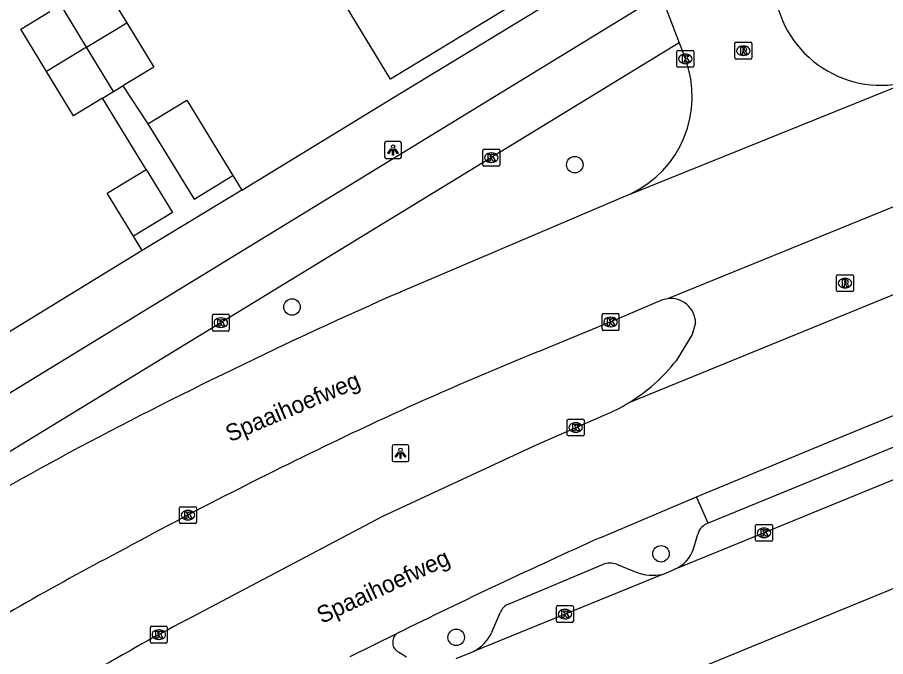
# Model space of a CAD drawing. Extents: x 157767 to 159171, y 387842 to 389425.
# Drawn here: x 158354.9 to 158406.4, y 388307.1 to 388345 of the extents above; entities that cross this region are included whole.
import ezdxf

# ---------------------------------------------------------------- set-up
doc = ezdxf.new("R2010")
doc.units = 0
for name, color, linetype in [('IMGEO_Boom', 7, 'Continuous'), ('IMGEO_Fietspad_open', 7, 'Continuous'), ('IMGEO_Kolk', 7, 'Continuous'), ('IMGEO_Lichtpunt', 7, 'Continuous'), ('IMGEO_Openbare_ruimte_label', 7, 'Continuous'), ('IMGEO_Pand', 7, 'Continuous'), ('IMGEO_Parkeervlak_open', 7, 'Continuous'), ('IMGEO_Rijbaan_lokaal_gesloten', 7, 'Continuous'), ('IMGEO_Rijbaan_lokaal_open', 7, 'Continuous'), ('IMGEO_Rioolput', 7, 'Continuous'), ('IMGEO_Voetpad_open', 7, 'Continuous')]:
    doc.layers.add(name, color=color, linetype=linetype)

msp = doc.modelspace()

# ---------------------------------------------------------------- linework, layer by layer
at = {"layer": 'IMGEO_Boom'}
for centre in [(158387.948, 388336.226), (158371.203, 388327.797), (158393.054, 388313.175), (158380.925, 388308.226)]:
    msp.add_circle(centre, 0.489, dxfattribs=at)
at = {"layer": 'IMGEO_Fietspad_open'}
for points in [[(158339.745, 388313.717), (158393.034, 388346.31)], [(158394.137, 388343.439), (158339.785, 388310.258), (158340.574, 388308.966)]]:
    msp.add_lwpolyline(points, dxfattribs=at)
at = {"layer": 'IMGEO_Kolk'}
for p, q in [((158394.071, 388342.997), (158394.923, 388342.997)), ((158393.996, 388342.071), (158393.996, 388342.923)), ((158394.484, 388342.777), (158394.509, 388342.777)), ((158394.997, 388342.923), (158394.997, 388342.071)), ((158394.923, 388341.997), (158394.071, 388341.997)), ((158394.507, 388342.217), (158394.482, 388342.217)), ((158382.502, 388336.215), (158382.502, 388337.067)), ((158382.577, 388337.141), (158383.429, 388337.141)), ((158382.99, 388336.921), (158383.015, 388336.921)), ((158383.503, 388337.067), (158383.503, 388336.215)), ((158383.013, 388336.361), (158382.988, 388336.361)), ((158383.429, 388336.141), (158382.577, 388336.141)), ((158366.487, 388326.439), (158366.487, 388327.291)), ((158366.562, 388327.365), (158367.414, 388327.365)), ((158366.975, 388327.145), (158367, 388327.145)), ((158367.488, 388327.291), (158367.488, 388326.439)), ((158389.564, 388326.48), (158389.564, 388327.332)), ((158389.639, 388327.406), (158390.491, 388327.406)), ((158390.052, 388327.186), (158390.077, 388327.186)), ((158390.565, 388327.332), (158390.565, 388326.48)), ((158366.998, 388326.585), (158366.973, 388326.585)), ((158390.075, 388326.626), (158390.05, 388326.626)), ((158367.414, 388326.365), (158366.562, 388326.365)), ((158390.491, 388326.406), (158389.639, 388326.406)), ((158387.503, 388320.233), (158387.503, 388321.085)), ((158387.578, 388321.159), (158388.43, 388321.159)), ((158387.991, 388320.939), (158388.016, 388320.939)), ((158388.504, 388321.085), (158388.504, 388320.233)), ((158388.014, 388320.379), (158387.989, 388320.379)), ((158388.43, 388320.159), (158387.578, 388320.159)), ((158364.539, 388315.041), (158364.539, 388315.893)), ((158364.614, 388315.967), (158365.466, 388315.967)), ((158365.027, 388315.747), (158365.052, 388315.747)), ((158365.54, 388315.893), (158365.54, 388315.041)), ((158365.05, 388315.187), (158365.025, 388315.187)), ((158365.466, 388314.967), (158364.614, 388314.967)), ((158398.654, 388313.993), (158398.654, 388314.845)), ((158398.729, 388314.919), (158399.581, 388314.919)), ((158399.142, 388314.699), (158399.167, 388314.699)), ((158399.655, 388314.845), (158399.655, 388313.993)), ((158399.165, 388314.139), (158399.14, 388314.139)), ((158399.581, 388313.919), (158398.729, 388313.919)), ((158386.862, 388309.178), (158386.862, 388310.03)), ((158386.937, 388310.104), (158387.789, 388310.104)), ((158387.863, 388310.03), (158387.863, 388309.178)), ((158387.35, 388309.884), (158387.375, 388309.884)), ((158387.789, 388309.104), (158386.937, 388309.104)), ((158387.373, 388309.324), (158387.348, 388309.324)), ((158362.818, 388307.961), (158362.818, 388308.813)), ((158362.893, 388308.887), (158363.745, 388308.887)), ((158363.306, 388308.667), (158363.331, 388308.667)), ((158363.819, 388308.813), (158363.819, 388307.961)), ((158363.329, 388308.107), (158363.304, 388308.107)), ((158363.745, 388307.887), (158362.893, 388307.887))]:
    msp.add_line(p, q, dxfattribs=at)
for points in [[(158394.071, 388342.997), (158394.923, 388342.997)], [(158393.996, 388342.071), (158393.996, 388342.923)], [(158394.317, 388342.697), (158394.44, 388342.697), (158394.44, 388342.546), (158394.57, 388342.697), (158394.734, 388342.697), (158394.588, 388342.546), (158394.741, 388342.297), (158394.589, 388342.297), (158394.504, 388342.461), (158394.44, 388342.394), (158394.44, 388342.297), (158394.317, 388342.297), (158394.317, 388342.697)], [(158394.997, 388342.923), (158394.997, 388342.071)], [(158394.923, 388341.997), (158394.071, 388341.997)], [(158382.502, 388336.215), (158382.502, 388337.067)], [(158382.577, 388337.141), (158383.429, 388337.141)], [(158382.823, 388336.841), (158382.946, 388336.841), (158382.946, 388336.69), (158383.076, 388336.841), (158383.24, 388336.841), (158383.094, 388336.69), (158383.247, 388336.441), (158383.095, 388336.441), (158383.01, 388336.605), (158382.946, 388336.538), (158382.946, 388336.441), (158382.823, 388336.441), (158382.823, 388336.841)], [(158383.503, 388337.067), (158383.503, 388336.215)], [(158383.429, 388336.141), (158382.577, 388336.141)], [(158366.487, 388326.439), (158366.487, 388327.291)], [(158366.562, 388327.365), (158367.414, 388327.365)], [(158366.808, 388327.065), (158366.931, 388327.065), (158366.931, 388326.914), (158367.061, 388327.065), (158367.225, 388327.065), (158367.079, 388326.914), (158367.232, 388326.665), (158367.08, 388326.665), (158366.995, 388326.829), (158366.931, 388326.762), (158366.931, 388326.665), (158366.808, 388326.665), (158366.808, 388327.065)], [(158367.488, 388327.291), (158367.488, 388326.439)], [(158389.564, 388326.48), (158389.564, 388327.332)], [(158389.639, 388327.406), (158390.491, 388327.406)], [(158389.885, 388327.106), (158390.008, 388327.106), (158390.008, 388326.955), (158390.138, 388327.106), (158390.302, 388327.106), (158390.156, 388326.955), (158390.309, 388326.706), (158390.157, 388326.706), (158390.072, 388326.87), (158390.008, 388326.803), (158390.008, 388326.706), (158389.885, 388326.706), (158389.885, 388327.106)], [(158390.565, 388327.332), (158390.565, 388326.48)], [(158367.414, 388326.365), (158366.562, 388326.365)], [(158390.491, 388326.406), (158389.639, 388326.406)], [(158387.503, 388320.233), (158387.503, 388321.085)], [(158387.578, 388321.159), (158388.43, 388321.159)], [(158387.824, 388320.859), (158387.947, 388320.859), (158387.947, 388320.708), (158388.077, 388320.859), (158388.241, 388320.859), (158388.095, 388320.708), (158388.248, 388320.459), (158388.096, 388320.459), (158388.011, 388320.623), (158387.947, 388320.556), (158387.947, 388320.459), (158387.824, 388320.459), (158387.824, 388320.859)], [(158388.504, 388321.085), (158388.504, 388320.233)], [(158388.43, 388320.159), (158387.578, 388320.159)], [(158364.539, 388315.041), (158364.539, 388315.893)], [(158364.614, 388315.967), (158365.466, 388315.967)], [(158365.54, 388315.893), (158365.54, 388315.041)], [(158364.86, 388315.667), (158364.983, 388315.667), (158364.983, 388315.516), (158365.113, 388315.667), (158365.277, 388315.667), (158365.131, 388315.516), (158365.284, 388315.267), (158365.132, 388315.267), (158365.047, 388315.431), (158364.983, 388315.364), (158364.983, 388315.267), (158364.86, 388315.267), (158364.86, 388315.667)], [(158365.466, 388314.967), (158364.614, 388314.967)], [(158398.654, 388313.993), (158398.654, 388314.845)], [(158398.729, 388314.919), (158399.581, 388314.919)], [(158399.655, 388314.845), (158399.655, 388313.993)], [(158398.975, 388314.619), (158399.098, 388314.619), (158399.098, 388314.468), (158399.228, 388314.619), (158399.392, 388314.619), (158399.246, 388314.468), (158399.399, 388314.219), (158399.247, 388314.219), (158399.162, 388314.383), (158399.098, 388314.316), (158399.098, 388314.219), (158398.975, 388314.219), (158398.975, 388314.619)], [(158399.581, 388313.919), (158398.729, 388313.919)], [(158386.862, 388309.178), (158386.862, 388310.03)], [(158386.937, 388310.104), (158387.789, 388310.104)], [(158387.863, 388310.03), (158387.863, 388309.178)], [(158387.183, 388309.804), (158387.306, 388309.804), (158387.306, 388309.653), (158387.436, 388309.804), (158387.6, 388309.804), (158387.454, 388309.653), (158387.607, 388309.404), (158387.455, 388309.404), (158387.37, 388309.568), (158387.306, 388309.501), (158387.306, 388309.404), (158387.183, 388309.404), (158387.183, 388309.804)], [(158387.789, 388309.104), (158386.937, 388309.104)], [(158362.818, 388307.961), (158362.818, 388308.813)], [(158362.893, 388308.887), (158363.745, 388308.887)], [(158363.139, 388308.587), (158363.262, 388308.587), (158363.262, 388308.436), (158363.392, 388308.587), (158363.556, 388308.587), (158363.41, 388308.436), (158363.563, 388308.187), (158363.411, 388308.187), (158363.326, 388308.351), (158363.262, 388308.284), (158363.262, 388308.187), (158363.139, 388308.187), (158363.139, 388308.587)], [(158363.819, 388308.813), (158363.819, 388307.961)], [(158363.745, 388307.887), (158362.893, 388307.887)]]:
    msp.add_lwpolyline(points, dxfattribs=at)
for centre, start, end in [((158394.073, 388342.921), 91.552, 178.448), ((158394.073, 388342.921), 91.552, 178.448), ((158394.921, 388342.921), 1.552, 88.448), ((158394.921, 388342.921), 1.552, 88.448), ((158394.073, 388342.073), 181.552, 268.448), ((158394.073, 388342.073), 181.552, 268.448), ((158394.921, 388342.073), 271.552, 358.448), ((158394.921, 388342.073), 271.552, 358.448), ((158382.579, 388337.065), 91.552, 178.448), ((158382.579, 388337.065), 91.552, 178.448), ((158383.427, 388337.065), 1.552, 88.448), ((158383.427, 388337.065), 1.552, 88.448), ((158382.579, 388336.217), 181.552, 268.448), ((158382.579, 388336.217), 181.552, 268.448), ((158383.427, 388336.217), 271.552, 358.448), ((158383.427, 388336.217), 271.552, 358.448), ((158366.564, 388327.289), 91.552, 178.448), ((158366.564, 388327.289), 91.552, 178.448), ((158367.412, 388327.289), 1.552, 88.448), ((158367.412, 388327.289), 1.552, 88.448), ((158389.641, 388327.33), 91.552, 178.448), ((158389.641, 388327.33), 91.552, 178.448), ((158390.489, 388327.33), 1.552, 88.448), ((158390.489, 388327.33), 1.552, 88.448), ((158389.641, 388326.482), 181.552, 268.448), ((158389.641, 388326.482), 181.552, 268.448), ((158390.489, 388326.482), 271.552, 358.448), ((158390.489, 388326.482), 271.552, 358.448), ((158366.564, 388326.441), 181.552, 268.448), ((158366.564, 388326.441), 181.552, 268.448), ((158367.412, 388326.441), 271.552, 358.448), ((158367.412, 388326.441), 271.552, 358.448), ((158387.58, 388321.083), 91.552, 178.448), ((158387.58, 388321.083), 91.552, 178.448), ((158388.428, 388321.083), 1.552, 88.448), ((158388.428, 388321.083), 1.552, 88.448), ((158387.58, 388320.235), 181.552, 268.448), ((158387.58, 388320.235), 181.552, 268.448), ((158388.428, 388320.235), 271.552, 358.448), ((158388.428, 388320.235), 271.552, 358.448), ((158364.616, 388315.891), 91.552, 178.448), ((158364.616, 388315.891), 91.552, 178.448), ((158365.464, 388315.891), 1.552, 88.448), ((158365.464, 388315.891), 1.552, 88.448), ((158364.616, 388315.043), 181.552, 268.448), ((158364.616, 388315.043), 181.552, 268.448), ((158365.464, 388315.043), 271.552, 358.448), ((158365.464, 388315.043), 271.552, 358.448), ((158398.731, 388314.843), 91.552, 178.448), ((158398.731, 388314.843), 91.552, 178.448), ((158399.579, 388314.843), 1.552, 88.448), ((158399.579, 388314.843), 1.552, 88.448), ((158398.731, 388313.995), 181.552, 268.448), ((158398.731, 388313.995), 181.552, 268.448), ((158399.579, 388313.995), 271.552, 358.448), ((158399.579, 388313.995), 271.552, 358.448), ((158386.939, 388310.028), 91.552, 178.448), ((158386.939, 388310.028), 91.552, 178.448), ((158387.787, 388310.028), 1.552, 88.448), ((158387.787, 388310.028), 1.552, 88.448), ((158386.939, 388309.18), 181.552, 268.448), ((158386.939, 388309.18), 181.552, 268.448), ((158387.787, 388309.18), 271.552, 358.448), ((158387.787, 388309.18), 271.552, 358.448), ((158362.895, 388308.811), 91.552, 178.448), ((158362.895, 388308.811), 91.552, 178.448), ((158363.743, 388308.811), 1.552, 88.448), ((158363.743, 388308.811), 1.552, 88.448), ((158362.895, 388307.963), 181.552, 268.448), ((158362.895, 388307.963), 181.552, 268.448), ((158363.743, 388307.963), 271.552, 358.448), ((158363.743, 388307.963), 271.552, 358.448)]:
    msp.add_arc(centre, 0.0765, start, end, dxfattribs=at)
for centre, major_axis, ratio, start_param, end_param in [((158394.483, 388342.497), (-0.387, 0.002), 0.722429, 4.712389, 7.853982), ((158394.508, 388342.497), (-0.39, 0.002), 0.717154, 1.570796, 4.712389), ((158382.989, 388336.641), (-0.387, 0.002), 0.722429, 4.712389, 7.853982), ((158383.014, 388336.641), (-0.39, 0.002), 0.717154, 1.570796, 4.712389), ((158366.974, 388326.865), (-0.387, 0.002), 0.722429, 4.712389, 7.853982), ((158366.999, 388326.865), (-0.39, 0.002), 0.717154, 1.570796, 4.712389), ((158390.051, 388326.906), (-0.387, 0.002), 0.722429, 4.712389, 7.853982), ((158390.076, 388326.906), (-0.39, 0.002), 0.717154, 1.570796, 4.712389), ((158387.99, 388320.659), (-0.387, 0.002), 0.722429, 4.712389, 7.853982), ((158388.015, 388320.659), (-0.39, 0.002), 0.717154, 1.570796, 4.712389), ((158365.026, 388315.467), (-0.387, 0.002), 0.722429, 4.712389, 7.853982), ((158365.051, 388315.467), (-0.39, 0.002), 0.717154, 1.570796, 4.712389), ((158399.141, 388314.419), (-0.387, 0.002), 0.722429, 4.712389, 7.853982), ((158399.166, 388314.419), (-0.39, 0.002), 0.717154, 1.570796, 4.712389), ((158387.349, 388309.604), (-0.387, 0.002), 0.722429, 4.712389, 7.853982), ((158387.374, 388309.604), (-0.39, 0.002), 0.717154, 1.570796, 4.712389), ((158363.305, 388308.387), (-0.387, 0.002), 0.722429, 4.712389, 7.853982), ((158363.33, 388308.387), (-0.39, 0.002), 0.717154, 1.570796, 4.712389)]:
    msp.add_ellipse(centre, major_axis=major_axis, ratio=ratio, start_param=start_param, end_param=end_param, dxfattribs=at)
at = {"layer": 'IMGEO_Lichtpunt'}
for p, q in [((158376.687, 388337.501), (158376.687, 388336.694)), ((158376.687, 388337.501), (158376.687, 388336.694)), ((158377.589, 388337.596), (158376.781, 388337.596)), ((158377.589, 388337.596), (158376.781, 388337.596)), ((158377.683, 388336.694), (158377.683, 388337.501)), ((158377.683, 388336.694), (158377.683, 388337.501)), ((158376.781, 388336.6), (158377.589, 388336.6)), ((158376.781, 388336.6), (158377.589, 388336.6)), ((158377.129, 388319.536), (158377.129, 388318.729)), ((158377.129, 388319.536), (158377.129, 388318.729)), ((158378.031, 388319.631), (158377.223, 388319.631)), ((158378.031, 388319.631), (158377.223, 388319.631)), ((158378.125, 388318.729), (158378.125, 388319.536)), ((158378.125, 388318.729), (158378.125, 388319.536)), ((158377.223, 388318.635), (158378.031, 388318.635)), ((158377.223, 388318.635), (158378.031, 388318.635))]:
    msp.add_line(p, q, dxfattribs=at)
for points in [[(158377.061, 388337.165), (158377.1, 388337.137), (158376.912, 388336.875), (158376.874, 388336.902), (158377.061, 388337.165)], [(158377.163, 388337.117), (158377.21, 388337.117), (158377.21, 388336.795), (158377.163, 388336.795), (158377.163, 388337.117)], [(158377.273, 388337.137), (158377.311, 388337.164), (158377.498, 388336.902), (158377.459, 388336.874), (158377.273, 388337.137)], [(158377.503, 388319.2), (158377.542, 388319.172), (158377.354, 388318.91), (158377.316, 388318.937), (158377.503, 388319.2)], [(158377.605, 388319.152), (158377.652, 388319.152), (158377.652, 388318.83), (158377.605, 388318.83), (158377.605, 388319.152)], [(158377.715, 388319.172), (158377.753, 388319.199), (158377.94, 388318.937), (158377.901, 388318.909), (158377.715, 388319.172)]]:
    msp.add_lwpolyline(points, dxfattribs=at)
for centre in [(158377.186, 388337.299), (158377.628, 388319.334)]:
    msp.add_circle(centre, 0.0994, dxfattribs=at)
for centre, start, end in [((158376.781, 388337.501), 90, 180), ((158376.781, 388337.501), 90, 180), ((158377.589, 388337.501), 0, 90), ((158377.589, 388337.501), 0, 90), ((158376.781, 388336.694), 180, 270), ((158376.781, 388336.694), 180, 270), ((158377.589, 388336.694), 270, 0), ((158377.589, 388336.694), 270, 360), ((158377.223, 388319.536), 90, 180), ((158377.223, 388319.536), 90, 180), ((158378.031, 388319.536), 0, 90), ((158378.031, 388319.536), 0, 90), ((158377.223, 388318.729), 180, 270), ((158377.223, 388318.729), 180, 270), ((158378.031, 388318.729), 270, 0), ((158378.031, 388318.729), 270, 360)]:
    msp.add_arc(centre, 0.0946, start, end, dxfattribs=at)
at = {"layer": 'IMGEO_Pand'}
for points in [[(158381.722, 388350.693), (158384.627, 388345.905), (158377.027, 388341.294), (158374.433, 388345.569), (158374.134, 388346.062)], [(158358.01, 388345.997), (158359.886, 388347.141), (158361.415, 388344.632)], [(158359.036, 388343.181), (158357.508, 388345.691)], [(158356.67, 388341.738), (158355.14, 388344.248), (158356.871, 388345.303)], [(158359.036, 388343.181), (158361.415, 388344.632)], [(158361.415, 388344.632), (158363.013, 388342.011), (158361.18, 388340.894)], [(158359.036, 388343.181), (158356.67, 388341.738)], [(158360.632, 388340.56), (158359.036, 388343.181)], [(158359.977, 388340.161), (158358.267, 388339.118), (158356.67, 388341.738)], [(158360.632, 388340.56), (158361.18, 388340.894)], [(158359.977, 388340.161), (158360.632, 388340.56)], [(158362.666, 388338.646), (158364.966, 388340.054), (158367.701, 388335.584)], [(158362.666, 388338.646), (158365.401, 388334.176), (158367.701, 388335.584)], [(158361.819, 388331.983), (158360.26, 388334.531), (158362.56, 388335.939)], [(158362.56, 388335.939), (158364.119, 388333.391), (158361.819, 388331.983)]]:
    msp.add_lwpolyline(points, dxfattribs=at)
at = {"layer": 'IMGEO_Parkeervlak_open'}
for points in [[(158394.991, 388313.531), (158395.224, 388314.334)], [(158384.071, 388310.216), (158389.642, 388312.557)], [(158390.411, 388312.558), (158391.575, 388312.087)], [(158383.029, 388308.524), (158383.536, 388309.683)]]:
    msp.add_lwpolyline(points, dxfattribs=at)
for centre, radius, start, end in [((158396.184, 388314.058), 0.998, 109.7649, 163.9763), ((158393.075, 388314.084), 1.994, 292.3644, 343.9019), ((158390.028, 388311.496), 1.129, 70.1604, 109.9886), ((158392.579, 388314.71), 2.809, 249.0481, 281.4307), ((158384.31, 388309.441), 0.81, 107.123, 162.6624), ((158380.792, 388309.584), 2.476, 297.736, 334.6424)]:
    msp.add_arc(centre, radius, start, end, dxfattribs=at)
at = {"layer": 'IMGEO_Rijbaan_lokaal_gesloten'}
for points in [[(158391.224, 388334.48), (158407.802, 388341.167)], [(158410.412, 388335.192), (158393.433, 388328.286)], [(158391.224, 388334.48), (158377.617, 388328.684)], [(158391.172, 388322.139), (158416.059, 388332.309)], [(158393.046, 388328.178), (158390.695, 388327.166), (158386.352, 388325.38)], [(158395.146, 388316.552), (158403.778, 388320.12), (158415.622, 388324.981)], [(158364.953, 388309.272), (158376.572, 388315.404), (158385.718, 388319.655), (158389.68, 388321.382)], [(158389.48, 388314.146), (158395.146, 388316.552)], [(158374.642, 388307.084), (158377.408, 388308.456)]]:
    msp.add_lwpolyline(points, dxfattribs=at)
for centre, radius, start, end in [((158493.534, 388065.053), 287.989, 113.73473, 118.07815), ((158393.641, 388326.795), 1.506, 97.9252, 113.2604), ((158465.677, 388128.024), 212.701, 111.89721, 115.4168), ((158385.65, 388331.174), 10.589, 292.3709, 301.4331), ((158493.159, 388070.67), 276.299, 115.45944, 118.59318), ((158499.201, 388057.708), 297.142, 118.37577, 122.26552), ((158555.911, 387945.393), 404.572, 114.29125, 116.18138), ((158445.272, 388152.814), 181.277, 117.72911, 121.91936), ((158462.626, 388127.262), 206.562, 118.21969, 122.02368)]:
    msp.add_arc(centre, radius, start, end, dxfattribs=at)
at = {"layer": 'IMGEO_Rijbaan_lokaal_open'}
for points in [[(158393.034, 388346.31), (158394.137, 388343.439)], [(158394.137, 388343.439), (158394.5, 388342.493)], [(158395.102, 388326.85), (158394.895, 388326.159), (158393.946, 388324.607)], [(158419.459, 388322.798), (158415.604, 388321.154), (158404.108, 388316.461), (158396.364, 388313.266), (158393.834, 388312.24)], [(158380.421, 388298.991), (158386.453, 388302.761), (158424.712, 388318.46)], [(158393.136, 388311.957), (158393.834, 388312.24)], [(158393.136, 388311.957), (158381.944, 388307.393)], [(158380.927, 388306.975), (158381.944, 388307.393)]]:
    msp.add_lwpolyline(points, dxfattribs=at)
for centre, radius, start, end in [((158406.084, 388347.293), 6.363, 188.143, 285.6692), ((158388.497, 388340.271), 6.401, 295.2174, 20.3097), ((158393.629, 388326.826), 1.473, 0.9341, 97.6488), ((158385.709, 388331.072), 10.471, 301.4468, 321.8715)]:
    msp.add_arc(centre, radius, start, end, dxfattribs=at)
at = {"layer": 'IMGEO_Rioolput'}
for p, q in [((158397.506, 388343.476), (158398.358, 388343.476)), ((158397.431, 388342.55), (158397.431, 388343.402)), ((158397.919, 388343.256), (158397.944, 388343.256)), ((158398.432, 388343.402), (158398.432, 388342.55)), ((158398.358, 388342.476), (158397.506, 388342.476)), ((158397.942, 388342.696), (158397.917, 388342.696)), ((158403.449, 388328.782), (158403.449, 388329.634)), ((158403.524, 388329.708), (158404.376, 388329.708)), ((158404.45, 388329.634), (158404.45, 388328.782)), ((158403.937, 388329.488), (158403.962, 388329.488)), ((158404.376, 388328.708), (158403.524, 388328.708)), ((158403.96, 388328.928), (158403.935, 388328.928))]:
    msp.add_line(p, q, dxfattribs=at)
for points in [[(158397.506, 388343.476), (158398.358, 388343.476)], [(158397.431, 388342.55), (158397.431, 388343.402)], [(158398.02, 388343.174), (158397.768, 388343.176), (158397.768, 388342.776)], [(158397.768, 388342.776), (158397.892, 388342.776), (158397.892, 388342.938), (158397.903, 388342.938)], [(158397.946, 388343.095), (158397.892, 388343.095), (158397.892, 388343.014)], [(158397.892, 388343.014), (158397.944, 388343.014)], [(158398.432, 388343.402), (158398.432, 388342.55)], [(158398.358, 388342.476), (158397.506, 388342.476)], [(158397.95, 388342.909), (158398.021, 388342.776), (158398.161, 388342.776), (158398.096, 388342.902)], [(158403.449, 388328.782), (158403.449, 388329.634)], [(158403.524, 388329.708), (158404.376, 388329.708)], [(158404.45, 388329.634), (158404.45, 388328.782)], [(158404.038, 388329.406), (158403.786, 388329.408), (158403.786, 388329.008)], [(158403.786, 388329.008), (158403.91, 388329.008), (158403.91, 388329.17), (158403.921, 388329.17)], [(158403.964, 388329.327), (158403.91, 388329.327), (158403.91, 388329.246)], [(158403.91, 388329.246), (158403.962, 388329.246)], [(158403.968, 388329.141), (158404.039, 388329.008), (158404.179, 388329.008), (158404.114, 388329.134)], [(158404.376, 388328.708), (158403.524, 388328.708)]]:
    msp.add_lwpolyline(points, dxfattribs=at)
for centre, radius, start, end in [((158397.508, 388343.4), 0.0765, 91.552, 178.448), ((158397.508, 388343.4), 0.0765, 91.552, 178.448), ((158398.356, 388343.4), 0.0765, 1.552, 88.448), ((158398.356, 388343.4), 0.0765, 1.552, 88.448), ((158397.902, 388342.885), 0.0533, 26.0293, 88.6989), ((158397.928, 388343.203), 0.19, 274.7715, 282.9687), ((158397.952, 388342.999), 0.0964, 77.0061, 93.1865), ((158397.966, 388343.056), 0.0378, 276.6634, 79.6772), ((158398.019, 388343.064), 0.109, 350.3612, 89.416), ((158398.017, 388343.064), 0.112, 277.5842, 350.9817), ((158398.001, 388342.849), 0.108, 29.5134, 73.7905), ((158397.508, 388342.552), 0.0765, 181.552, 268.448), ((158397.508, 388342.552), 0.0765, 181.552, 268.448), ((158398.356, 388342.552), 0.0765, 271.552, 358.448), ((158398.356, 388342.552), 0.0765, 271.552, 358.448), ((158403.526, 388329.632), 0.0765, 91.552, 178.448), ((158403.526, 388329.632), 0.0765, 91.552, 178.448), ((158404.374, 388329.632), 0.0765, 1.552, 88.448), ((158404.374, 388329.632), 0.0765, 1.552, 88.448), ((158403.92, 388329.117), 0.0533, 26.0293, 88.6989), ((158403.946, 388329.435), 0.19, 274.7715, 282.9687), ((158403.97, 388329.231), 0.0964, 77.0061, 93.1865), ((158403.984, 388329.288), 0.0378, 276.6634, 79.6772), ((158404.037, 388329.296), 0.109, 350.3612, 89.416), ((158404.035, 388329.296), 0.112, 277.5842, 350.9817), ((158404.019, 388329.081), 0.108, 29.5134, 73.7905), ((158403.526, 388328.784), 0.0765, 181.552, 268.448), ((158403.526, 388328.784), 0.0765, 181.552, 268.448), ((158404.374, 388328.784), 0.0765, 271.552, 358.448), ((158404.374, 388328.784), 0.0765, 271.552, 358.448)]:
    msp.add_arc(centre, radius, start, end, dxfattribs=at)
for centre, major_axis, ratio, start_param, end_param in [((158397.918, 388342.976), (-0.387, 0.002), 0.722429, 4.712389, 7.853982), ((158397.943, 388342.976), (-0.39, 0.002), 0.717154, 1.570796, 4.712389), ((158403.936, 388329.208), (-0.387, 0.002), 0.722429, 4.712389, 7.853982), ((158403.961, 388329.208), (-0.39, 0.002), 0.717154, 1.570796, 4.712389)]:
    msp.add_ellipse(centre, major_axis=major_axis, ratio=ratio, start_param=start_param, end_param=end_param, dxfattribs=at)
at = {"layer": 'IMGEO_Voetpad_open'}
for points in [[(158368.226, 388334.726), (158377.558, 388340.419), (158387.771, 388346.651)], [(158361.18, 388340.894), (158362.666, 388338.646)], [(158362.56, 388335.939), (158359.977, 388340.161)], [(158367.701, 388335.584), (158368.226, 388334.726)], [(158368.226, 388334.726), (158362.339, 388331.133)], [(158362.339, 388331.133), (158361.819, 388331.983)], [(158362.339, 388331.133), (158353.847, 388325.951)], [(158416.277, 388323.367), (158395.846, 388314.998)], [(158395.846, 388314.998), (158395.146, 388316.552)], [(158377.52, 388307.345), (158377.986, 388307.068)]]:
    msp.add_lwpolyline(points, dxfattribs=at)
msp.add_arc((158377.83, 388307.937), 0.669, 129.1678, 242.3453, dxfattribs=at)

# ---------------------------------------------------------------- texts
at = {"layer": 'IMGEO_Openbare_ruimte_label'}
for rotation, p in [(22.9504, (158367.527, 388319.778)), (24.9512, (158372.964, 388309.014))]:
    msp.add_text('Spaaihoefweg', height=1, rotation=rotation, dxfattribs=at).set_placement(p)

doc.saveas('drawing.dxf')
